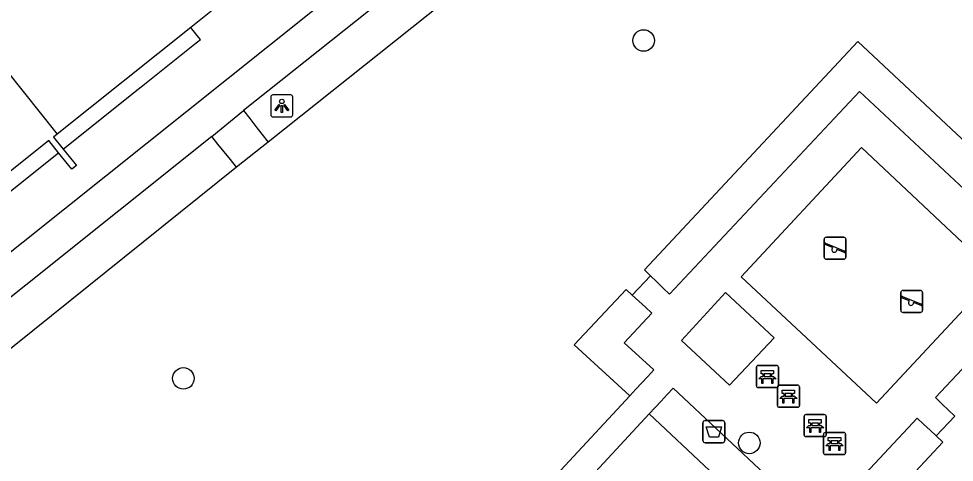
# Model space of a CAD drawing. Extents: x 159040 to 160094, y 381214 to 382518.
# Drawn here: x 159528.9 to 159571.35, y 381646.71 to 381666.84 of the extents above; entities that cross this region are included whole.
import ezdxf

# ---------------------------------------------------------------- set-up
doc = ezdxf.new("R2010")
doc.units = 0
for name, color, linetype in [('IMGEO_Afvalbak', 7, 'Continuous'), ('IMGEO_Bank', 7, 'Continuous'), ('IMGEO_Boom', 7, 'Continuous'), ('IMGEO_Haag', 7, 'Continuous'), ('IMGEO_Lichtpunt', 7, 'Continuous'), ('IMGEO_Pand', 7, 'Continuous'), ('IMGEO_Pand_overbouw', 7, 'Continuous'), ('IMGEO_Speelvoorziening', 7, 'Continuous'), ('IMGEO_Voetpad_gesloten', 7, 'Continuous'), ('IMGEO_Voetpad_open', 7, 'Continuous')]:
    doc.layers.add(name, color=color, linetype=linetype)

msp = doc.modelspace()

# ---------------------------------------------------------------- linework, layer by layer
at = {"layer": 'IMGEO_Afvalbak'}
for p, q in [((159559.946, 381647.697), (159559.946, 381648.497)), ((159559.946, 381648.497), (159559.946, 381647.697)), ((159560.046, 381648.597), (159560.836, 381648.597)), ((159560.836, 381648.597), (159560.046, 381648.597)), ((159560.936, 381648.497), (159560.936, 381647.697)), ((159560.936, 381647.697), (159560.936, 381648.497)), ((159560.836, 381647.597), (159560.046, 381647.597)), ((159560.046, 381647.597), (159560.836, 381647.597))]:
    msp.add_line(p, q, dxfattribs=at)
msp.add_lwpolyline([(159560.089, 381648.311), (159560.793, 381648.311), (159560.644, 381647.841), (159560.238, 381647.841), (159560.089, 381648.311)], dxfattribs=at)
for centre, start, end in [((159560.046, 381648.497), 90, 180), ((159560.046, 381648.497), 90, 180), ((159560.836, 381648.497), 0, 90), ((159560.836, 381648.497), 360, 90), ((159560.046, 381647.697), 180, 270), ((159560.046, 381647.697), 180, 270), ((159560.836, 381647.697), 270, 0), ((159560.836, 381647.697), 270, 0)]:
    msp.add_arc(centre, 0.1, start, end, dxfattribs=at)
at = {"layer": 'IMGEO_Bank'}
for p, q in [((159562.369, 381650.176), (159562.369, 381651.017)), ((159562.369, 381651.017), (159562.369, 381650.176)), ((159562.444, 381651.101), (159563.285, 381651.101)), ((159563.285, 381651.101), (159562.444, 381651.101)), ((159563.369, 381651.026), (159563.369, 381650.185)), ((159563.369, 381650.185), (159563.369, 381651.026)), ((159563.066, 381650.499), (159562.673, 381650.499)), ((159562.678, 381650.607), (159562.678, 381650.713)), ((159562.722, 381650.713), (159562.722, 381650.607)), ((159563.01, 381650.719), (159562.728, 381650.719)), ((159562.728, 381650.601), (159563.01, 381650.601)), ((159563.016, 381650.607), (159563.016, 381650.713)), ((159563.06, 381650.713), (159563.06, 381650.607)), ((159563.294, 381650.101), (159562.453, 381650.101)), ((159562.453, 381650.101), (159563.294, 381650.101)), ((159563.322, 381649.281), (159563.322, 381650.122)), ((159563.322, 381650.122), (159563.322, 381649.281)), ((159563.397, 381650.206), (159564.238, 381650.206)), ((159564.238, 381650.206), (159563.397, 381650.206)), ((159564.322, 381650.131), (159564.322, 381649.29)), ((159564.322, 381649.29), (159564.322, 381650.131)), ((159564.019, 381649.604), (159563.626, 381649.604)), ((159563.631, 381649.712), (159563.631, 381649.818)), ((159563.675, 381649.818), (159563.675, 381649.712)), ((159563.963, 381649.824), (159563.681, 381649.824)), ((159563.681, 381649.706), (159563.963, 381649.706)), ((159563.969, 381649.712), (159563.969, 381649.818)), ((159564.013, 381649.818), (159564.013, 381649.712)), ((159564.247, 381649.206), (159563.406, 381649.206)), ((159563.406, 381649.206), (159564.247, 381649.206)), ((159564.535, 381647.945), (159564.535, 381648.786)), ((159564.535, 381648.786), (159564.535, 381647.945)), ((159564.61, 381648.87), (159565.451, 381648.87)), ((159565.451, 381648.87), (159564.61, 381648.87)), ((159565.535, 381648.795), (159565.535, 381647.954)), ((159565.535, 381647.954), (159565.535, 381648.795)), ((159565.232, 381648.268), (159564.839, 381648.268)), ((159564.844, 381648.376), (159564.844, 381648.482)), ((159564.888, 381648.482), (159564.888, 381648.376)), ((159565.176, 381648.488), (159564.894, 381648.488)), ((159564.894, 381648.37), (159565.176, 381648.37)), ((159565.182, 381648.376), (159565.182, 381648.482)), ((159565.226, 381648.482), (159565.226, 381648.376)), ((159565.46, 381647.87), (159564.619, 381647.87)), ((159564.619, 381647.87), (159565.46, 381647.87)), ((159565.413, 381647.133), (159565.413, 381647.974)), ((159565.413, 381647.974), (159565.413, 381647.133)), ((159565.488, 381648.058), (159566.329, 381648.058)), ((159566.329, 381648.058), (159565.488, 381648.058)), ((159566.413, 381647.983), (159566.413, 381647.142)), ((159566.413, 381647.142), (159566.413, 381647.983)), ((159566.11, 381647.456), (159565.717, 381647.456)), ((159565.722, 381647.564), (159565.722, 381647.67)), ((159565.766, 381647.67), (159565.766, 381647.564)), ((159566.054, 381647.676), (159565.772, 381647.676)), ((159565.772, 381647.558), (159566.054, 381647.558)), ((159566.06, 381647.564), (159566.06, 381647.67)), ((159566.104, 381647.67), (159566.104, 381647.564)), ((159566.338, 381647.058), (159565.497, 381647.058)), ((159565.497, 381647.058), (159566.338, 381647.058))]:
    msp.add_line(p, q, dxfattribs=at)
for points in [[(159562.672, 381650.719), (159562.586, 381650.719), (159562.586, 381650.88), (159563.149, 381650.88), (159563.149, 381650.719), (159563.066, 381650.719)], [(159562.616, 381650.499), (159562.474, 381650.499), (159562.586, 381650.601), (159562.672, 381650.601)], [(159562.666, 381650.492), (159562.666, 381650.285), (159562.623, 381650.285), (159562.623, 381650.492)], [(159563.066, 381650.601), (159563.149, 381650.601), (159563.261, 381650.499), (159563.122, 381650.499)], [(159563.116, 381650.492), (159563.116, 381650.285), (159563.072, 381650.285), (159563.072, 381650.492)], [(159563.625, 381649.824), (159563.539, 381649.824), (159563.539, 381649.985), (159564.102, 381649.985), (159564.102, 381649.824), (159564.019, 381649.824)], [(159563.569, 381649.604), (159563.427, 381649.604), (159563.539, 381649.706), (159563.625, 381649.706)], [(159563.619, 381649.597), (159563.619, 381649.39), (159563.576, 381649.39), (159563.576, 381649.597)], [(159564.019, 381649.706), (159564.102, 381649.706), (159564.214, 381649.604), (159564.075, 381649.604)], [(159564.069, 381649.597), (159564.069, 381649.39), (159564.025, 381649.39), (159564.025, 381649.597)], [(159564.782, 381648.268), (159564.64, 381648.268), (159564.752, 381648.37), (159564.838, 381648.37)], [(159564.838, 381648.488), (159564.752, 381648.488), (159564.752, 381648.649), (159565.315, 381648.649), (159565.315, 381648.488), (159565.232, 381648.488)], [(159564.832, 381648.261), (159564.832, 381648.054), (159564.789, 381648.054), (159564.789, 381648.261)], [(159565.232, 381648.37), (159565.315, 381648.37), (159565.427, 381648.268), (159565.288, 381648.268)], [(159565.282, 381648.261), (159565.282, 381648.054), (159565.238, 381648.054), (159565.238, 381648.261)], [(159565.716, 381647.676), (159565.63, 381647.676), (159565.63, 381647.837), (159566.193, 381647.837), (159566.193, 381647.676), (159566.11, 381647.676)], [(159565.66, 381647.456), (159565.518, 381647.456), (159565.63, 381647.558), (159565.716, 381647.558)], [(159565.71, 381647.449), (159565.71, 381647.242), (159565.667, 381647.242), (159565.667, 381647.449)], [(159566.11, 381647.558), (159566.193, 381647.558), (159566.305, 381647.456), (159566.166, 381647.456)], [(159566.16, 381647.449), (159566.16, 381647.242), (159566.116, 381647.242), (159566.116, 381647.449)]]:
    msp.add_lwpolyline(points, dxfattribs=at)
for centre, radius, start, end in [((159562.447, 381651.023), 0.0779, 92.4484, 184.2845), ((159562.447, 381651.023), 0.0779, 92.4484, 184.2845), ((159563.291, 381651.023), 0.0779, 2.4484, 94.2845), ((159563.291, 381651.023), 0.0779, 2.4484, 94.2845), ((159562.616, 381650.492), 0.00671, 2.8957, 87.1043), ((159562.673, 381650.492), 0.00671, 92.8957, 177.1043), ((159562.671, 381650.712), 0.00671, 2.8957, 87.1043), ((159562.671, 381650.608), 0.00671, 272.8957, 357.1043), ((159562.728, 381650.712), 0.00671, 92.8957, 177.1043), ((159562.728, 381650.608), 0.00671, 182.8957, 267.1043), ((159563.01, 381650.712), 0.00671, 2.8957, 87.1043), ((159563.01, 381650.608), 0.00671, 272.8957, 357.1043), ((159563.067, 381650.712), 0.00671, 92.8957, 177.1043), ((159563.067, 381650.608), 0.00671, 182.8957, 267.1043), ((159563.065, 381650.492), 0.00671, 2.8957, 87.1043), ((159563.122, 381650.492), 0.00671, 92.8957, 177.1043), ((159562.447, 381650.179), 0.0779, 182.4484, 274.2845), ((159562.447, 381650.179), 0.0779, 182.4484, 274.2845), ((159563.291, 381650.179), 0.0779, 272.4484, 4.2845), ((159563.291, 381650.179), 0.0779, 272.4484, 4.2845), ((159563.4, 381650.128), 0.0779, 92.4484, 184.2845), ((159563.4, 381650.128), 0.0779, 92.4484, 184.2845), ((159564.244, 381650.128), 0.0779, 2.4484, 94.2845), ((159564.244, 381650.128), 0.0779, 2.4484, 94.2845), ((159563.569, 381649.597), 0.00671, 2.8957, 87.1043), ((159563.626, 381649.597), 0.00671, 92.8957, 177.1043), ((159563.624, 381649.817), 0.00671, 2.8957, 87.1043), ((159563.624, 381649.713), 0.00671, 272.8957, 357.1043), ((159563.681, 381649.817), 0.00671, 92.8957, 177.1043), ((159563.681, 381649.713), 0.00671, 182.8957, 267.1043), ((159563.963, 381649.817), 0.00671, 2.8957, 87.1043), ((159563.963, 381649.713), 0.00671, 272.8957, 357.1043), ((159564.02, 381649.817), 0.00671, 92.8957, 177.1043), ((159564.02, 381649.713), 0.00671, 182.8957, 267.1043), ((159564.018, 381649.597), 0.00671, 2.8957, 87.1043), ((159564.075, 381649.597), 0.00671, 92.8957, 177.1043), ((159563.4, 381649.284), 0.0779, 182.4484, 274.2845), ((159563.4, 381649.284), 0.0779, 182.4484, 274.2845), ((159564.244, 381649.284), 0.0779, 272.4484, 4.2845), ((159564.244, 381649.284), 0.0779, 272.4484, 4.2845), ((159564.613, 381648.792), 0.0779, 92.4484, 184.2845), ((159564.613, 381648.792), 0.0779, 92.4484, 184.2845), ((159565.457, 381648.792), 0.0779, 2.4484, 94.2845), ((159565.457, 381648.792), 0.0779, 2.4484, 94.2845), ((159564.782, 381648.261), 0.00671, 2.8957, 87.1043), ((159564.839, 381648.261), 0.00671, 92.8957, 177.1043), ((159564.837, 381648.481), 0.00671, 2.8957, 87.1043), ((159564.837, 381648.377), 0.00671, 272.8957, 357.1043), ((159564.894, 381648.481), 0.00671, 92.8957, 177.1043), ((159564.894, 381648.377), 0.00671, 182.8957, 267.1043), ((159565.176, 381648.481), 0.00671, 2.8957, 87.1043), ((159565.176, 381648.377), 0.00671, 272.8957, 357.1043), ((159565.233, 381648.481), 0.00671, 92.8957, 177.1043), ((159565.233, 381648.377), 0.00671, 182.8957, 267.1043), ((159565.231, 381648.261), 0.00671, 2.8957, 87.1043), ((159565.288, 381648.261), 0.00671, 92.8957, 177.1043), ((159564.613, 381647.948), 0.0779, 182.4484, 274.2845), ((159564.613, 381647.948), 0.0779, 182.4484, 274.2845), ((159565.491, 381647.98), 0.0779, 92.4484, 184.2845), ((159565.491, 381647.98), 0.0779, 92.4484, 184.2845), ((159565.457, 381647.948), 0.0779, 272.4484, 4.2845), ((159565.457, 381647.948), 0.0779, 272.4484, 4.2845), ((159566.335, 381647.98), 0.0779, 2.4484, 94.2845), ((159566.335, 381647.98), 0.0779, 2.4484, 94.2845), ((159565.66, 381647.449), 0.00671, 2.8957, 87.1043), ((159565.717, 381647.449), 0.00671, 92.8957, 177.1043), ((159565.715, 381647.669), 0.00671, 2.8957, 87.1043), ((159565.715, 381647.565), 0.00671, 272.8957, 357.1043), ((159565.772, 381647.669), 0.00671, 92.8957, 177.1043), ((159565.772, 381647.565), 0.00671, 182.8957, 267.1043), ((159566.054, 381647.669), 0.00671, 2.8957, 87.1043), ((159566.054, 381647.565), 0.00671, 272.8957, 357.1043), ((159566.111, 381647.669), 0.00671, 92.8957, 177.1043), ((159566.111, 381647.565), 0.00671, 182.8957, 267.1043), ((159566.109, 381647.449), 0.00671, 2.8957, 87.1043), ((159566.166, 381647.449), 0.00671, 92.8957, 177.1043), ((159565.491, 381647.136), 0.0779, 182.4484, 274.2845), ((159565.491, 381647.136), 0.0779, 182.4484, 274.2845), ((159566.335, 381647.136), 0.0779, 272.4484, 4.2845), ((159566.335, 381647.136), 0.0779, 272.4484, 4.2845)]:
    msp.add_arc(centre, radius, start, end, dxfattribs=at)
at = {"layer": 'IMGEO_Boom'}
for centre in [(159557.252, 381665.848), (159536.368, 381650.514), (159562.047, 381647.586)]:
    msp.add_circle(centre, 0.489, dxfattribs=at)
at = {"layer": 'IMGEO_Haag'}
for points in [[(159553.246, 381671.62), (159540.21, 381661.238)], [(159574.267, 381658.976), (159566.976, 381665.798), (159557.286, 381655.438), (159557.563, 381655.175)], [(159538.785, 381660.093), (159526.133, 381649.947)], [(159556.732, 381654.29), (159556.455, 381654.55), (159554.099, 381652.031), (159556.621, 381649.728)], [(159557.51, 381648.9), (159565.241, 381641.635), (159570.836, 381647.627), (159570.528, 381647.911)]]:
    msp.add_lwpolyline(points, dxfattribs=at)
at = {"layer": 'IMGEO_Lichtpunt'}
for p, q in [((159540.336, 381663.284), (159540.336, 381662.477)), ((159540.336, 381663.284), (159540.336, 381662.477)), ((159541.238, 381663.379), (159540.43, 381663.379)), ((159541.238, 381663.379), (159540.43, 381663.379)), ((159541.332, 381662.477), (159541.332, 381663.284)), ((159541.332, 381662.477), (159541.332, 381663.284)), ((159540.43, 381662.383), (159541.238, 381662.383)), ((159540.43, 381662.383), (159541.238, 381662.383))]:
    msp.add_line(p, q, dxfattribs=at)
for points in [[(159540.71, 381662.948), (159540.749, 381662.92), (159540.561, 381662.658), (159540.523, 381662.685), (159540.71, 381662.948)], [(159540.812, 381662.9), (159540.859, 381662.9), (159540.859, 381662.578), (159540.812, 381662.578), (159540.812, 381662.9)], [(159540.922, 381662.92), (159540.96, 381662.947), (159541.147, 381662.685), (159541.108, 381662.657), (159540.922, 381662.92)]]:
    msp.add_lwpolyline(points, dxfattribs=at)
msp.add_circle((159540.835, 381663.082), 0.0994, dxfattribs=at)
for centre, start, end in [((159540.43, 381663.284), 90, 180), ((159540.43, 381663.284), 90, 180), ((159541.238, 381663.284), 0, 90), ((159541.238, 381663.284), 0, 90), ((159540.43, 381662.477), 180, 270), ((159540.43, 381662.477), 180, 270), ((159541.238, 381662.477), 270, 0), ((159541.238, 381662.477), 270, 360)]:
    msp.add_arc(centre, 0.0946, start, end, dxfattribs=at)
at = {"layer": 'IMGEO_Pand'}
for points in [[(159545.05, 381673.126), (159544.771, 381672.902), (159545.21, 381672.353), (159545.804, 381671.609), (159545.597, 381671.439), (159545.004, 381672.187), (159544.572, 381672.732), (159538.373, 381667.778), (159536.701, 381666.442), (159530.643, 381661.602)], [(159525.223, 381668.397), (159530.643, 381661.602)], [(159530.643, 381661.602), (159530.47, 381661.464), (159530.909, 381660.92), (159531.511, 381660.175), (159531.304, 381660.003), (159530.703, 381660.756), (159530.263, 381661.309), (159524.075, 381656.36), (159522.394, 381655.014), (159516.137, 381650.009), (159516.574, 381649.462), (159516.469, 381649.378), (159516.34, 381649.275)]]:
    msp.add_lwpolyline(points, dxfattribs=at)
at = {"layer": 'IMGEO_Pand_overbouw'}
for points in [[(159530.643, 381661.602), (159530.47, 381661.464), (159530.909, 381660.92), (159534.256, 381663.592), (159534.448, 381663.745), (159536.948, 381665.741), (159537.139, 381665.894), (159536.983, 381666.089), (159536.701, 381666.442)], [(159530.703, 381660.756), (159530.263, 381661.309), (159524.075, 381656.36), (159524.355, 381656.008), (159524.511, 381655.813), (159524.709, 381655.971), (159527.184, 381657.947), (159527.378, 381658.101)]]:
    msp.add_lwpolyline(points, close=True, dxfattribs=at)
at = {"layer": 'IMGEO_Speelvoorziening'}
for p, q in [((159565.443, 381656.019), (159565.443, 381656.819)), ((159565.443, 381656.819), (159565.443, 381656.019)), ((159565.543, 381656.919), (159566.333, 381656.919)), ((159566.333, 381656.919), (159565.543, 381656.919)), ((159566.433, 381656.819), (159566.433, 381656.019)), ((159566.433, 381656.019), (159566.433, 381656.819)), ((159565.826, 381656.447), (159565.487, 381656.584)), ((159565.512, 381656.644), (159566.388, 381656.291)), ((159566.364, 381656.231), (159566.024, 381656.368)), ((159566.333, 381655.919), (159565.543, 381655.919)), ((159565.543, 381655.919), (159566.333, 381655.919)), ((159568.922, 381653.607), (159568.922, 381654.407)), ((159568.922, 381654.407), (159568.922, 381653.607)), ((159568.991, 381654.232), (159569.867, 381653.879)), ((159569.022, 381654.507), (159569.812, 381654.507)), ((159569.812, 381654.507), (159569.022, 381654.507)), ((159569.912, 381654.407), (159569.912, 381653.607)), ((159569.912, 381653.607), (159569.912, 381654.407)), ((159569.305, 381654.035), (159568.966, 381654.172)), ((159569.843, 381653.819), (159569.503, 381653.956)), ((159569.812, 381653.507), (159569.022, 381653.507)), ((159569.022, 381653.507), (159569.812, 381653.507))]:
    msp.add_line(p, q, dxfattribs=at)
for centre, radius, start, end in [((159565.543, 381656.819), 0.1, 90, 180), ((159565.543, 381656.819), 0.1, 90, 180), ((159566.333, 381656.819), 0.1, 0, 90), ((159566.333, 381656.819), 0.1, 360, 90), ((159565.5, 381656.614), 0.0327, 68.078, 248.078), ((159565.905, 381656.357), 0.12, 130.9928, 5.1632), ((159565.543, 381656.019), 0.1, 180, 270), ((159565.543, 381656.019), 0.1, 180, 270), ((159566.333, 381656.019), 0.1, 270, 0), ((159566.333, 381656.019), 0.1, 270, 0), ((159566.376, 381656.261), 0.0327, 248.078, 68.078), ((159569.022, 381654.407), 0.1, 90, 180), ((159569.022, 381654.407), 0.1, 90, 180), ((159568.979, 381654.202), 0.0327, 68.078, 248.078), ((159569.812, 381654.407), 0.1, 0, 90), ((159569.812, 381654.407), 0.1, 360, 90), ((159569.384, 381653.945), 0.12, 130.9928, 5.1632), ((159569.855, 381653.849), 0.0327, 248.078, 68.078), ((159569.022, 381653.607), 0.1, 180, 270), ((159569.022, 381653.607), 0.1, 180, 270), ((159569.812, 381653.607), 0.1, 270, 0), ((159569.812, 381653.607), 0.1, 270, 0)]:
    msp.add_arc(centre, radius, start, end, dxfattribs=at)
at = {"layer": 'IMGEO_Voetpad_gesloten'}
for points in [[(159517.986, 381647.841), (159560.674, 381681.936), (159563.337, 381681.842), (159568.876, 381676.789), (159590.803, 381656.219)], [(159552.129, 381673.041), (159539.094, 381662.668)], [(159537.658, 381661.487), (159539.094, 381662.668)], [(159537.658, 381661.487), (159524.989, 381651.371)]]:
    msp.add_lwpolyline(points, dxfattribs=at)
at = {"layer": 'IMGEO_Voetpad_open'}
for points in [[(159557.563, 381655.175), (159557.858, 381654.892), (159558.146, 381654.615), (159558.428, 381654.343), (159567.049, 381663.537), (159573.168, 381657.812), (159573.443, 381658.103), (159573.717, 381658.394), (159573.992, 381658.685), (159574.267, 381658.976)], [(159539.094, 381662.668), (159539.379, 381662.302), (159539.656, 381661.947), (159539.933, 381661.592), (159540.21, 381661.238)], [(159538.785, 381660.093), (159538.502, 381660.443), (159538.219, 381660.793), (159537.936, 381661.143), (159537.658, 381661.487)], [(159540.21, 381661.238), (159538.785, 381660.093)], [(159567.821, 381649.389), (159561.679, 381655.125), (159567.138, 381660.999), (159573.264, 381655.234), (159567.821, 381649.389)], [(159575.6, 381657.744), (159575.325, 381657.453), (159575.051, 381657.162), (159574.777, 381656.871), (159574.502, 381656.58), (159575.843, 381655.339), (159570.499, 381649.647), (159570.803, 381649.349), (159571.088, 381649.068), (159571.369, 381648.793)], [(159556.732, 381654.29), (159557.563, 381655.175)], [(159556.621, 381649.728), (159556.893, 381650.021), (159557.166, 381650.314), (159557.438, 381650.607), (159557.71, 381650.901), (159556.371, 381652.124), (159557.629, 381653.476), (159557.334, 381653.743), (159557.038, 381654.012), (159556.732, 381654.29)], [(159560.974, 381654.405), (159558.963, 381652.227), (159561.147, 381650.204), (159563.179, 381652.362), (159560.974, 381654.405)], [(159570.528, 381647.911), (159570.249, 381648.17), (159569.956, 381648.441), (159569.663, 381648.713), (159565.167, 381643.9), (159558.598, 381650.074), (159558.326, 381649.78), (159558.054, 381649.487), (159557.782, 381649.194), (159557.51, 381648.9)], [(159543.875, 381635.985), (159556.621, 381649.728)], [(159557.51, 381648.9), (159544.735, 381635.116)], [(159571.369, 381648.793), (159570.528, 381647.911)]]:
    msp.add_lwpolyline(points, dxfattribs=at)

doc.saveas('drawing.dxf')
